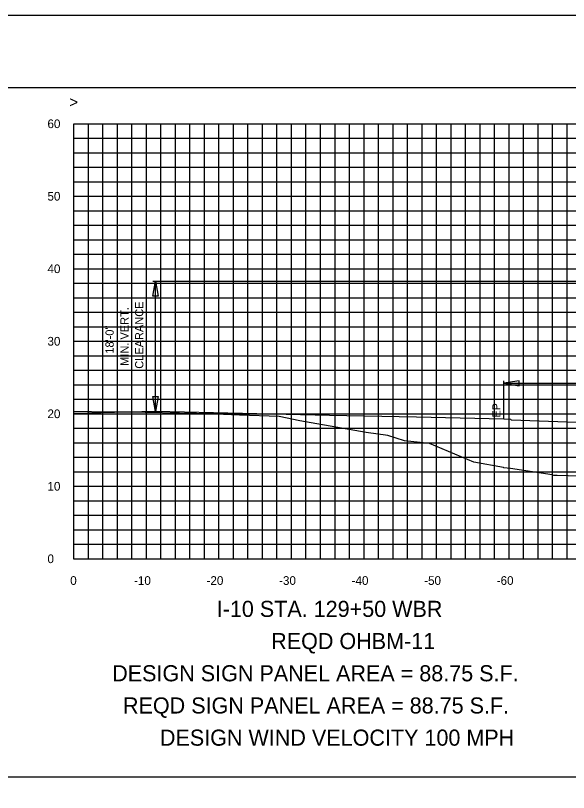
# Model space of a CAD drawing. Extents: x 1797809 to 2198143, y 249608 to 1237864.
# Drawn here: x 2195726.7 to 2195802.9, y 1237225.9 to 1237333 of the extents above; entities that cross this region are included whole.
import ezdxf

# ---------------------------------------------------------------- set-up
doc = ezdxf.new("R2010")
doc.units = 0
for name, color, linetype in [('10', 7, 'Continuous'), ('3', 7, 'Continuous'), ('31', 7, 'Continuous'), ('60', 7, 'Continuous'), ('DESIGN - SHEET - Light Grid', 7, 'Continuous'), ('DESIGN - TRAFFIC CONTROL PERMANENT - Signs', 7, 'Continuous'), ('GSCOLORFILL', 7, 'Continuous'), ('GSDIMS', 7, 'Continuous'), ('GSSHT', 7, 'Continuous'), ('Level 45', 7, 'Continuous'), ('Level 55', 7, 'Continuous'), ('Level 61', 7, 'Continuous')]:
    doc.layers.add(name, color=color, linetype=linetype)

msp = doc.modelspace()

# ---------------------------------------------------------------- linework, layer by layer
at = {"layer": '3'}
for p, q in [((2195745.96, 1237278.42), (2195745.96, 1237296.42)), ((2195793.96, 1237277.36), (2195793.96, 1237282.65)), ((2195574.71, 1237228.05), (2195874.71, 1237228.05))]:
    msp.add_line(p, q, dxfattribs=at)
at = {"layer": '60'}
for p, q in [((2195734.71, 1237258.11), (2195734.71, 1237318.11)), ((2195734.71, 1237258.05), (2195734.71, 1237258.11)), ((2195734.71, 1237258.11), (2195864.71, 1237258.11)), ((2195744.71, 1237258.05), (2195744.71, 1237258.11)), ((2195754.71, 1237258.05), (2195754.71, 1237258.11)), ((2195764.71, 1237258.05), (2195764.71, 1237258.11)), ((2195774.71, 1237258.05), (2195774.71, 1237258.11)), ((2195784.71, 1237258.05), (2195784.71, 1237258.11)), ((2195794.71, 1237258.05), (2195794.71, 1237258.11))]:
    msp.add_line(p, q, dxfattribs=at)
at = {"layer": 'DESIGN - SHEET - Light Grid'}
msp.add_lwpolyline([(2195805.84, 1237269.47), (2195801.34, 1237269.6), (2195801.08, 1237269.6), (2195800.86, 1237269.6), (2195800.65, 1237269.7), (2195794.88, 1237270.54), (2195794, 1237270.67), (2195793.98, 1237270.67), (2195793.95, 1237270.68), (2195793.95, 1237270.69), (2195793.93, 1237270.69), (2195793.92, 1237270.69), (2195789.83, 1237271.42), (2195783.72, 1237274.02), (2195781.16, 1237274.27), (2195780.3, 1237274.36), (2195777.97, 1237275.13), (2195775.01, 1237275.53), (2195765.86, 1237277.12), (2195763.03, 1237277.73), (2195757.56, 1237277.93), (2195755.34, 1237278.02), (2195754.36, 1237278.08), (2195754.09, 1237278.09), (2195751.62, 1237278.14), (2195742.19, 1237278.31), (2195739.63, 1237278.35), (2195734.71, 1237278.43)], dxfattribs=at)
at = {"layer": 'DESIGN - TRAFFIC CONTROL PERMANENT - Signs'}
msp.add_lwpolyline([(2195853.09, 1237268.96), (2195805.96, 1237276.81), (2195803.96, 1237276.89), (2195795.03, 1237277.25), (2195794.96, 1237277.32), (2195793.96, 1237277.36), (2195781.96, 1237277.63), (2195769.96, 1237277.89), (2195757.96, 1237278.15), (2195745.96, 1237278.42), (2195734.71, 1237278.17)], dxfattribs=at)
at = {"layer": 'GSCOLORFILL'}
msp.add_lwpolyline([(2195562.21, 1237123.04), (2195884.71, 1237123.04), (2195884.71, 1237333.04), (2195562.21, 1237333.04)], close=True, dxfattribs=at)
at = {"layer": 'GSDIMS'}
msp.add_line((2195745.6, 1237296.42), (2195819.62, 1237296.42), dxfattribs=at)
for points in [[(2195745.96, 1237296.42), (2195746.31, 1237294.34), (2195745.6, 1237294.34)], [(2195793.96, 1237282.31), (2195796.09, 1237281.96), (2195796.09, 1237282.65)], [(2195745.96, 1237278.42), (2195745.6, 1237280.5), (2195746.31, 1237280.5)]]:
    msp.add_lwpolyline(points, close=True, dxfattribs=at)
at = {"layer": 'GSSHT'}
for p, q in [((2195734.71, 1237318.11), (2195864.71, 1237318.11)), ((2195736.71, 1237258.11), (2195736.71, 1237318.11)), ((2195738.71, 1237258.11), (2195738.71, 1237318.11)), ((2195740.71, 1237258.11), (2195740.71, 1237318.11)), ((2195742.71, 1237258.11), (2195742.71, 1237318.11)), ((2195744.71, 1237258.11), (2195744.71, 1237318.11)), ((2195746.71, 1237258.11), (2195746.71, 1237318.11)), ((2195748.71, 1237258.11), (2195748.71, 1237318.11)), ((2195750.71, 1237258.11), (2195750.71, 1237318.11)), ((2195752.71, 1237258.11), (2195752.71, 1237318.11)), ((2195754.71, 1237258.11), (2195754.71, 1237318.11)), ((2195756.71, 1237258.11), (2195756.71, 1237318.11)), ((2195758.71, 1237258.11), (2195758.71, 1237318.11)), ((2195760.71, 1237258.11), (2195760.71, 1237318.11)), ((2195762.71, 1237258.11), (2195762.71, 1237318.11)), ((2195764.71, 1237258.11), (2195764.71, 1237318.11)), ((2195766.71, 1237258.11), (2195766.71, 1237318.11)), ((2195768.71, 1237258.11), (2195768.71, 1237318.11)), ((2195770.71, 1237258.11), (2195770.71, 1237318.11)), ((2195772.71, 1237258.11), (2195772.71, 1237318.11)), ((2195774.71, 1237258.11), (2195774.71, 1237318.11)), ((2195776.71, 1237258.11), (2195776.71, 1237318.11)), ((2195778.71, 1237258.11), (2195778.71, 1237318.11)), ((2195780.71, 1237258.11), (2195780.71, 1237318.11)), ((2195782.71, 1237258.11), (2195782.71, 1237318.11)), ((2195784.71, 1237258.11), (2195784.71, 1237318.11)), ((2195786.71, 1237258.11), (2195786.71, 1237318.11)), ((2195788.71, 1237258.11), (2195788.71, 1237318.11)), ((2195790.71, 1237258.11), (2195790.71, 1237318.11)), ((2195792.71, 1237258.11), (2195792.71, 1237318.11)), ((2195794.71, 1237258.11), (2195794.71, 1237318.11)), ((2195796.71, 1237258.11), (2195796.71, 1237318.11)), ((2195798.71, 1237258.11), (2195798.71, 1237318.11)), ((2195800.71, 1237258.11), (2195800.71, 1237318.11)), ((2195802.71, 1237258.11), (2195802.71, 1237318.11)), ((2195734.71, 1237316.11), (2195864.71, 1237316.11)), ((2195734.71, 1237314.11), (2195864.71, 1237314.11)), ((2195734.71, 1237312.11), (2195864.71, 1237312.11)), ((2195734.71, 1237310.11), (2195864.71, 1237310.11)), ((2195734.71, 1237308.11), (2195864.71, 1237308.11)), ((2195734.71, 1237306.11), (2195864.71, 1237306.11)), ((2195734.71, 1237304.11), (2195864.71, 1237304.11)), ((2195734.71, 1237302.11), (2195864.71, 1237302.11)), ((2195734.71, 1237300.11), (2195864.71, 1237300.11)), ((2195734.71, 1237298.11), (2195864.71, 1237298.11)), ((2195734.71, 1237296.11), (2195864.71, 1237296.11)), ((2195734.71, 1237294.11), (2195864.71, 1237294.11)), ((2195734.71, 1237292.11), (2195864.71, 1237292.11)), ((2195734.71, 1237290.11), (2195864.71, 1237290.11)), ((2195734.71, 1237288.11), (2195864.71, 1237288.11)), ((2195734.71, 1237286.11), (2195864.71, 1237286.11)), ((2195734.71, 1237284.11), (2195864.71, 1237284.11)), ((2195734.71, 1237282.11), (2195864.71, 1237282.11)), ((2195734.71, 1237280.11), (2195864.71, 1237280.11)), ((2195734.71, 1237278.11), (2195864.71, 1237278.11)), ((2195734.71, 1237276.11), (2195864.71, 1237276.11)), ((2195734.71, 1237274.11), (2195864.71, 1237274.11)), ((2195734.71, 1237272.11), (2195864.71, 1237272.11)), ((2195734.71, 1237270.11), (2195864.71, 1237270.11)), ((2195734.71, 1237268.11), (2195864.71, 1237268.11)), ((2195734.71, 1237266.11), (2195864.71, 1237266.11)), ((2195734.71, 1237264.11), (2195864.71, 1237264.11)), ((2195734.71, 1237262.11), (2195864.71, 1237262.11)), ((2195734.71, 1237260.11), (2195864.71, 1237260.11)), ((2195734.71, 1237258.11), (2195864.71, 1237258.11))]:
    msp.add_line(p, q, dxfattribs=at)
at = {"layer": 'Level 45'}
msp.add_lwpolyline([(2195574.71, 1237133.05), (2195874.71, 1237133.05), (2195874.71, 1237323.05), (2195574.71, 1237323.05)], close=True, dxfattribs=at)
at = {"layer": 'Level 61'}
msp.add_line((2195793.96, 1237282.31), (2195823.96, 1237282.31), dxfattribs=at)

# ---------------------------------------------------------------- texts
at = {"layer": '10'}
for s, p in [('0', (2195734.21, 1237254.51)), ('-10', (2195743, 1237254.51)), ('-20', (2195753, 1237254.51)), ('-30', (2195763, 1237254.51)), ('-40', (2195773, 1237254.51)), ('-50', (2195783, 1237254.51)), ('-60', (2195793, 1237254.51))]:
    msp.add_text(s, height=1.2, dxfattribs=at).set_placement(p)
at = {"layer": '31'}
for s, p in [('60', (2195731.07, 1237317.51)), ('50', (2195731.07, 1237307.51)), ('40', (2195731.07, 1237297.51)), ('30', (2195731.07, 1237287.51)), ('20', (2195731.07, 1237277.51)), ('10', (2195731.07, 1237267.51)), ('0', (2195731.07, 1237257.51))]:
    msp.add_text(s, height=1.2, dxfattribs=at).set_placement(p)
at = {"layer": '60'}
msp.add_text('>', height=1.5, dxfattribs=at).set_placement((2195734.1, 1237320.36))
at = {"layer": 'Level 55'}
for s, height, p in [('MIN. VERT.', 1.135, (2195742.25, 1237284.72)), ('CLEARANCE', 1.135, (2195744.29, 1237284.32)), ('18\'-0"', 1.135, (2195740.2, 1237286.4)), ('EP', 1.11, (2195793.51, 1237277.59))]:
    msp.add_text(s, height=height, rotation=90, dxfattribs=at).set_placement(p)
for s, p in [('I-10 STA. 129+50 WBR', (2195754.4, 1237250.09)), ('REQD OHBM-11', (2195761.91, 1237245.65)), ('DESIGN SIGN PANEL AREA = 88.75 S.F.', (2195739.99, 1237241.21)), ('REQD SIGN PANEL AREA = 88.75 S.F.', (2195741.48, 1237236.77)), ('DESIGN WIND VELOCITY 100 MPH', (2195746.57, 1237232.33))]:
    msp.add_text(s, height=2.2209, dxfattribs=at).set_placement(p)

doc.saveas('drawing.dxf')
